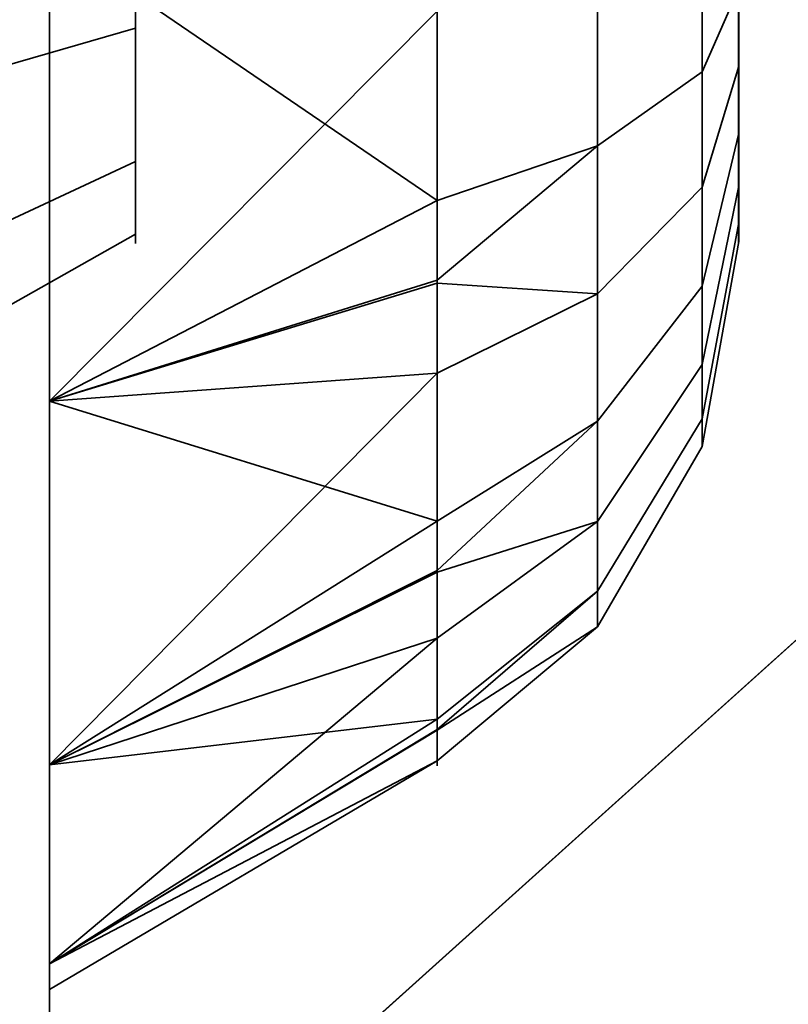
# Model space of a CAD drawing. Header units: millimetres. Extents: x -527 to 5177, y -116 to 161.
# Tile 1012 of 1056: x 4023.465 to 4024.358, y -12.983 to -11.84. Entities that reach past the tile are written whole.
import ezdxf

# ---------------------------------------------------------------- set-up
doc = ezdxf.new("R2010")
doc.units = ezdxf.units.MM
doc.layers.add('152', color=7, linetype='Continuous', true_color=0xffffff)

# ---------------------------------------------------------------- blocks, each defined once
blk = doc.blocks.new('UG_SURFACE_286')
at = {"layer": '152', "color": 252, "linetype": 'Continuous', "lineweight": 35}
for points in [[(4019.6557, -16.8, 1120), (4029.0999, -8.3, 1120), (4029.0999, -16.8, 1120)], [(4029.0999, -8.3, 1144.0001), (4019.6557, -16.8, 1144.0001), (4029.0999, -16.8, 1144.0001)], [(4019.6557, -16.8, 1144.0001), (4029.0999, -8.3, 1144.0001), (4029.0999, -8.3, 1120), (4019.6557, -16.8, 1120)], [(4029.0999, -18.8, 1036.9999), (4009.1, -18.8, 1036.9999), (4009.1, -11.3, 1036.9999), (4029.0999, -11.3, 1036.9999)], [(4029.0999, -11.3, 1067), (4009.1, -11.3, 1067), (4009.1, -18.8, 1067), (4029.0999, -18.8, 1067)]]:
    blk.add_3dface(points, dxfattribs=at)
blk = doc.blocks.new('UG_SURFACE_307')
at = {"layer": '152', "color": 252, "linetype": 'Continuous', "lineweight": 35}
for points in [[(4023.5, 51.71, 2021.75), (4023.5, -26.22, 2021.75), (4025.0001, -26.22, 2020.2501), (4025.0001, 51.71, 2020.2501)], [(4025.0001, 51.71, -7.75), (4025.0001, -26.22, -7.75), (4023.5, -26.22, -7.75), (4023.5, 51.71, -7.75)], [(4023.5, 51.71, 27.25), (4023.5, -26.22, 27.25), (4023.5, 26.8, 62.25), (4023.5, 28.8, 62.25)], [(4023.5, -26.22, 223.25), (4023.5, 51.71, 223.25), (4023.5, 28.8, 74.25), (4023.5, 26.8, 74.25)], [(4023.5, 51.71, 223.25), (4023.5, -26.22, 223.25), (4023.5, 26.8, 372.25), (4023.5, 28.8, 372.25)], [(4023.5, -26.22, 533.25), (4023.5, 51.71, 533.25), (4023.5, 28.8, 384.25), (4023.5, 26.8, 384.25)], [(4023.5, 51.71, 533.25), (4023.5, -26.22, 533.25), (4023.5, 26.8, 682.25), (4023.5, 28.8, 682.25)], [(4023.5, -26.22, 843.25), (4023.5, 51.71, 843.25), (4023.5, 28.8, 694.25), (4023.5, 26.8, 694.25)], [(4023.5, 51.71, 843.25), (4023.5, -26.22, 843.25), (4023.5, 26.8, 992.25), (4023.5, 28.8, 992.25)], [(4023.5, -26.22, 1153.25), (4023.5, 51.71, 1153.25), (4023.5, 28.8, 1004.25), (4023.5, 26.8, 1004.25)], [(4023.5, 51.71, 1153.25), (4023.5, -26.22, 1153.25), (4023.5, 26.8, 1302.25), (4023.5, 28.8, 1302.25)], [(4023.5, -26.22, 1463.25), (4023.5, 51.71, 1463.25), (4023.5, 28.8, 1314.25), (4023.5, 26.8, 1314.25)], [(4023.5, 51.71, 1463.25), (4023.5, -26.22, 1463.25), (4023.5, 26.8, 1612.25), (4023.5, 28.8, 1612.25)], [(4023.5, -26.22, 1773.25), (4023.5, 51.71, 1773.25), (4023.5, 28.8, 1624.2501), (4023.5, 26.8, 1624.2501)], [(4023.5, 51.71, 1773.25), (4023.5, -26.22, 1773.25), (4023.5, 26.8, 1922.25), (4023.5, 28.8, 1922.25)], [(4023.5, -26.22, 2021.75), (4023.5, 51.71, 2021.75), (4023.5, 28.8, 1934.25), (4023.5, 26.8, 1934.25)], [(4023.5, 51.71, 27.25), (4023.5, 51.71, -7.75), (4023.5, -26.22, -7.75), (4023.5, -26.22, 27.25)], [(4023.5, -26.22, 27.25), (4023.5, -26.22, 223.25), (4023.5, 26.8, 74.25), (4023.5, 26.8, 62.25)], [(4023.5, -26.22, 223.25), (4023.5, -26.22, 533.25), (4023.5, 26.8, 384.25), (4023.5, 26.8, 372.25)], [(4023.5, -26.22, 533.25), (4023.5, -26.22, 843.25), (4023.5, 26.8, 694.25), (4023.5, 26.8, 682.25)], [(4023.5, -26.22, 843.25), (4023.5, -26.22, 1153.25), (4023.5, 26.8, 1004.25), (4023.5, 26.8, 992.25)], [(4023.5, -26.22, 1153.25), (4023.5, -26.22, 1463.25), (4023.5, 26.8, 1314.25), (4023.5, 26.8, 1302.25)], [(4023.5, -26.22, 1463.25), (4023.5, -26.22, 1773.25), (4023.5, 26.8, 1624.2501), (4023.5, 26.8, 1612.25)], [(4023.5, -26.22, 1773.25), (4023.5, -26.22, 2021.75), (4023.5, 26.8, 1934.25), (4023.5, 26.8, 1922.25)]]:
    blk.add_3dface(points, dxfattribs=at)
blk = doc.blocks.new('UG_SURFACE_308')
at = {"layer": '152', "color": 252, "linetype": 'Continuous', "lineweight": 35}
for points in [[(4023.5, 51.71, 2021.75), (4023.5, -26.22, 2021.75), (4025.0001, -26.22, 2020.2501), (4025.0001, 51.71, 2020.2501)], [(4025.0001, 51.71, -7.75), (4025.0001, -26.22, -7.75), (4023.5, -26.22, -7.75), (4023.5, 51.71, -7.75)], [(4023.5, 51.71, 27.25), (4023.5, -26.22, 27.25), (4023.5, 26.8, 62.25), (4023.5, 28.8, 62.25)], [(4023.5, -26.22, 223.25), (4023.5, 51.71, 223.25), (4023.5, 28.8, 74.25), (4023.5, 26.8, 74.25)], [(4023.5, 51.71, 223.25), (4023.5, -26.22, 223.25), (4023.5, 26.8, 372.25), (4023.5, 28.8, 372.25)], [(4023.5, -26.22, 533.25), (4023.5, 51.71, 533.25), (4023.5, 28.8, 384.25), (4023.5, 26.8, 384.25)], [(4023.5, 51.71, 533.25), (4023.5, -26.22, 533.25), (4023.5, 26.8, 682.25), (4023.5, 28.8, 682.25)], [(4023.5, -26.22, 843.25), (4023.5, 51.71, 843.25), (4023.5, 28.8, 694.25), (4023.5, 26.8, 694.25)], [(4023.5, 51.71, 843.25), (4023.5, -26.22, 843.25), (4023.5, 26.8, 992.25), (4023.5, 28.8, 992.25)], [(4023.5, -26.22, 1153.25), (4023.5, 51.71, 1153.25), (4023.5, 28.8, 1004.25), (4023.5, 26.8, 1004.25)], [(4023.5, 51.71, 1153.25), (4023.5, -26.22, 1153.25), (4023.5, 26.8, 1302.25), (4023.5, 28.8, 1302.25)], [(4023.5, -26.22, 1463.25), (4023.5, 51.71, 1463.25), (4023.5, 28.8, 1314.25), (4023.5, 26.8, 1314.25)], [(4023.5, 51.71, 1463.25), (4023.5, -26.22, 1463.25), (4023.5, 26.8, 1612.25), (4023.5, 28.8, 1612.25)], [(4023.5, -26.22, 1773.25), (4023.5, 51.71, 1773.25), (4023.5, 28.8, 1624.2501), (4023.5, 26.8, 1624.2501)], [(4023.5, 51.71, 1773.25), (4023.5, -26.22, 1773.25), (4023.5, 26.8, 1922.25), (4023.5, 28.8, 1922.25)], [(4023.5, -26.22, 2021.75), (4023.5, 51.71, 2021.75), (4023.5, 28.8, 1934.25), (4023.5, 26.8, 1934.25)], [(4023.5, 51.71, 27.25), (4023.5, 51.71, -7.75), (4023.5, -26.22, -7.75), (4023.5, -26.22, 27.25)], [(4023.5, -26.22, 27.25), (4023.5, -26.22, 223.25), (4023.5, 26.8, 74.25), (4023.5, 26.8, 62.25)], [(4023.5, -26.22, 223.25), (4023.5, -26.22, 533.25), (4023.5, 26.8, 384.25), (4023.5, 26.8, 372.25)], [(4023.5, -26.22, 533.25), (4023.5, -26.22, 843.25), (4023.5, 26.8, 694.25), (4023.5, 26.8, 682.25)], [(4023.5, -26.22, 843.25), (4023.5, -26.22, 1153.25), (4023.5, 26.8, 1004.25), (4023.5, 26.8, 992.25)], [(4023.5, -26.22, 1153.25), (4023.5, -26.22, 1463.25), (4023.5, 26.8, 1314.25), (4023.5, 26.8, 1302.25)], [(4023.5, -26.22, 1463.25), (4023.5, -26.22, 1773.25), (4023.5, 26.8, 1624.2501), (4023.5, 26.8, 1612.25)], [(4023.5, -26.22, 1773.25), (4023.5, -26.22, 2021.75), (4023.5, 26.8, 1934.25), (4023.5, 26.8, 1922.25)]]:
    blk.add_3dface(points, dxfattribs=at)
blk = doc.blocks.new('UG_SURFACE_309')
at = {"layer": '152', "color": 252, "linetype": 'Continuous', "lineweight": 35}
for points in [[(4023.5, -26.22, 2021.75), (4023.5, 74.62, 2021.75), (4025.0001, 74.62, 2020.2501), (4025.0001, -26.22, 2020.2501)], [(4023.5, 74.62, 2021.75), (4023.5, -26.22, 2021.75), (4241.4999, 26.8, 2021.75), (4241.4999, 28.8, 2021.75)], [(4023.5, -26.22, 2021.75), (4976.5, -26.22, 2021.75), (4253.5, 26.8, 2021.75), (4241.4999, 26.8, 2021.75)], [(3970, -9.3, 2075.2499), (3970, -26.22, 2075.2499), (5030.0002, -26.22, 2075.2499), (5030.0002, -9.3, 2075.2499)], [(3971.4999, -9.3, 2073.75), (5028.5001, -9.3, 2073.75), (5028.5001, -26.22, 2073.75), (3971.4999, -26.22, 2073.75)]]:
    blk.add_3dface(points, dxfattribs=at)
blk = doc.blocks.new('UG_SURFACE_377')
at = {"layer": '152', "color": 252, "linetype": 'Continuous', "lineweight": 35}
for points in [[(4022.8, -22.0201, 980), (4022.8, -1.6, 980), (4023.5, -1.6, 980), (4023.5, -22.0201, 980)], [(4023.5, -11.1779, 983.7008), (4023.5, -11.7428, 983.6414), (4023.5, -22.0201, 980), (4023.5, -1.6, 980)], [(4023.3545, -2.3881, 1164.1217), (4023.5, -1.659, 1164.436), (4023.5, -22.0201, 1172.0912)], [(4023.5, -22.0201, 997.9088), (4023.5, -1.659, 1005.5641), (4023.3545, -2.3881, 1005.8782)], [(4023.5, -9.283, 994.683), (4023.5, -8.7428, 994.8586), (4023.5, -1.659, 1005.5641), (4023.5, -22.0201, 997.9088)], [(4023.5, -22.0201, 1172.0912), (4023.5, -1.659, 1164.436), (4023.5, -3, 1165)], [(4023.5, -22.0201, 1172.0912), (4023.3865, -22.2146, 1171.5738), (4023.3545, -2.3881, 1164.1217)], [(4023.3545, -2.3881, 1005.8782), (4023.3865, -22.2146, 998.4262), (4023.5, -22.0201, 997.9088)], [(4023.5, -22.0201, 1190.0001), (4023.5, -3, 1165), (4023.5, -9.7051, 1175.6971)], [(4023.5, -3, 1165), (4023.5, -22.0201, 1190.0001), (4023.5, -22.0201, 1172.0912)], [(4023.5, -22.0201, 1190.0001), (4023.5, -5, 1190.0001), (4022.8, -5, 1190.0001), (4022.8, -22.0201, 1190.0001)], [(4023.5, -5, 1190.0001), (4023.5, -22.0201, 1190.0001), (4023.5, -11.7428, 1186.3586), (4023.5, -11.1779, 1186.2992)], [(4023.5, -12.7051, 985.8029), (4023.5, -7.686, 992.4849), (4023.5, -8.1779, 992.2009)], [(4023.5, -7.686, 992.4849), (4023.5, -12.7051, 985.8029), (4023.5, -12.283, 986.183)], [(4023.5, -12.283, 986.183), (4023.5, -11.7428, 986.3585), (4023.5, -7.686, 992.4849)], [(4023.5, -8.1779, 992.2009), (4023.5, -8.7428, 992.1415), (4023.5, -12.7051, 985.8029)], [(4023.5, -12.7051, 985.8029), (4023.5, -8.7428, 992.1415), (4023.5, -9.283, 992.317)], [(4023.5, -11.7428, 1183.6414), (4023.5, -12.283, 1183.817), (4023.5, -9.283, 1177.683)], [(4023.5, -22.0201, 997.9088), (4023.5, -9.7051, 994.3029), (4023.5, -9.283, 994.683)], [(4023.5, -9.7051, 1177.303), (4023.5, -9.283, 1177.683), (4023.5, -12.283, 1183.817)], [(4023.5, -12.7051, 985.8029), (4023.5, -9.283, 992.317), (4023.5, -9.7051, 992.6971), (4023.5, -22.0201, 980)], [(4023.5, -22.0201, 1190.0001), (4023.5, -9.7051, 1175.6971), (4023.5, -9.9362, 1176.216)], [(4023.5, -9.9362, 1176.784), (4023.5, -9.7051, 1177.303), (4023.5, -12.283, 1183.817)], [(4023.5, -22.0201, 980), (4023.5, -9.7051, 992.6971), (4023.5, -9.9362, 993.216)], [(4023.5, -9.9362, 993.784), (4023.5, -9.7051, 994.3029), (4023.5, -22.0201, 997.9088)], [(4023.5, -12.283, 1183.817), (4023.5, -9.9362, 1176.216), (4023.5, -9.966, 1176.5)], [(4023.5, -9.9362, 1176.216), (4023.5, -12.283, 1183.817), (4023.5, -12.7051, 1184.1971), (4023.5, -22.0201, 1190.0001)], [(4023.5, -9.966, 1176.5), (4023.5, -9.9362, 1176.784), (4023.5, -12.283, 1183.817)], [(4023.5, -22.0201, 997.9088), (4023.5, -22.0201, 980), (4023.5, -9.9362, 993.216), (4023.5, -9.966, 993.5)], [(4023.5, -9.966, 993.5), (4023.5, -9.9362, 993.784), (4023.5, -22.0201, 997.9088)], [(4023.6001, -11.85, 985.433), (4023.6001, -11.6523, 985.4972), (4023.6001, -11.4455, 985.4755), (4023.6001, -11.6, 985)], [(4023.6001, -11.85, 1185.433), (4023.6001, -11.6523, 1185.4973), (4023.6001, -11.4455, 1185.4756), (4023.6001, -11.6, 1184.9999)], [(4023.6001, -11.6523, 984.5027), (4023.6001, -11.85, 984.567), (4023.6001, -12.0045, 984.7061), (4023.6001, -11.6, 985)], [(4023.6001, -12.0045, 984.7061), (4023.6001, -12.0891, 984.8961), (4023.6001, -12.0891, 985.104), (4023.6001, -11.6, 985)], [(4023.6001, -12.0891, 985.104), (4023.6001, -12.0045, 985.2939), (4023.6001, -11.85, 985.433), (4023.6001, -11.6, 985)], [(4023.6001, -11.6523, 1184.5027), (4023.6001, -11.85, 1184.567), (4023.6001, -12.0045, 1184.7061), (4023.6001, -11.6, 1184.9999)], [(4023.6001, -12.0045, 1184.7061), (4023.6001, -12.0891, 1184.896), (4023.6001, -12.0891, 1185.104), (4023.6001, -11.6, 1184.9999)], [(4023.6001, -12.0891, 1185.104), (4023.6001, -12.0045, 1185.2939), (4023.6001, -11.85, 1185.433), (4023.6001, -11.6, 1184.9999)], [(4024.1361, -11.6, 1184.0501), (4024.1361, -11.9864, 1184.1322), (4023.9501, -12.0499, 1183.9894), (4023.9501, -11.7119, 1183.9175)], [(4024.1361, -11.6, 984.05), (4024.1361, -11.9864, 984.1322), (4023.9501, -12.0499, 983.9894), (4023.9501, -11.7119, 983.9175)], [(4024.2577, -11.6, 1184.2606), (4024.2577, -11.9007, 1184.3245), (4024.1361, -11.9864, 1184.1322), (4024.1361, -11.6, 1184.0501)], [(4024.2577, -11.6, 984.2606), (4024.2577, -11.9007, 984.3245), (4024.1361, -11.9864, 984.1322), (4024.1361, -11.6, 984.05)], [(4024.3001, -11.6, 1184.5), (4024.3001, -11.8034, 1184.5433), (4024.2577, -11.9007, 1184.3245), (4024.2577, -11.6, 1184.2606)], [(4024.3001, -11.6, 984.5), (4024.3001, -11.8034, 984.5432), (4024.2577, -11.9007, 984.3245), (4024.2577, -11.6, 984.2606)], [(4024.3001, -11.704, 1185.4891), (4024.3001, -11.8939, 1185.4045), (4024.3001, -12.033, 1185.25), (4024.3001, -11.6, 1184.9999)], [(4024.3001, -12.033, 1185.25), (4024.3001, -12.0973, 1185.0523), (4024.3001, -12.0755, 1184.8454), (4024.3001, -11.6, 1184.9999)], [(4024.3001, -12.0755, 1184.8454), (4024.3001, -11.9716, 1184.6654), (4024.3001, -11.8034, 1184.5433), (4024.3001, -11.6, 1184.9999)], [(4024.3001, -11.704, 985.4891), (4024.3001, -11.8939, 985.4045), (4024.3001, -12.033, 985.25), (4024.3001, -11.6, 985)], [(4024.3001, -12.033, 985.25), (4024.3001, -12.0973, 985.0523), (4024.3001, -12.0755, 984.8455), (4024.3001, -11.6, 985)], [(4024.3001, -12.0755, 984.8455), (4024.3001, -11.9716, 984.6655), (4024.3001, -11.8034, 984.5432), (4024.3001, -11.6, 985)], [(4023.6001, -11.6523, 985.4972), (4023.6001, -11.85, 985.433), (4022.8, -12.0809, 985.833), (4022.8, -11.7005, 985.9566)], [(4023.6001, -11.85, 984.567), (4023.6001, -11.6523, 984.5027), (4022.8, -11.7005, 984.0434), (4022.8, -12.0809, 984.167)], [(4023.6001, -11.6523, 1185.4973), (4023.6001, -11.85, 1185.433), (4022.8, -12.0809, 1185.833), (4022.8, -11.7005, 1185.9566)], [(4023.6001, -11.85, 1184.567), (4023.6001, -11.6523, 1184.5027), (4022.8, -11.7005, 1184.0434), (4022.8, -12.0809, 1184.167)], [(4024.3001, -11.8939, 1185.4045), (4024.3001, -11.704, 1185.4891), (4024.2577, -11.7537, 1185.7233), (4024.2577, -12.0346, 1185.5983)], [(4024.3001, -11.8939, 985.4045), (4024.3001, -11.704, 985.4891), (4024.2577, -11.7537, 985.7233), (4024.2577, -12.0346, 985.5982)], [(4023.5, -11.7428, 1183.6414), (4023.9501, -11.7119, 1183.9175), (4023.9501, -12.0499, 1183.9894)], [(4023.5, -11.7428, 983.6414), (4023.9501, -11.7119, 983.9175), (4023.9501, -12.0499, 983.9894)], [(4023.5, -22.0201, 1190.0001), (4023.5, -12.283, 1186.183), (4023.5, -11.7428, 1186.3586)], [(4023.5, -22.0201, 980), (4023.5, -11.7428, 983.6414), (4023.5, -12.283, 983.817)], [(4023.9501, -12.0499, 1183.9894), (4023.5, -12.283, 1183.817), (4023.5, -11.7428, 1183.6414)], [(4023.9501, -11.83, 1186.082), (4023.5, -11.7428, 1186.3586), (4023.5, -12.283, 1186.183)], [(4023.9501, -12.0499, 983.9894), (4023.5, -12.283, 983.817), (4023.5, -11.7428, 983.6414)], [(4023.9501, -11.83, 986.082), (4023.5, -11.7428, 986.3585), (4023.5, -12.283, 986.183)], [(4024.2577, -12.0346, 1185.5983), (4024.2577, -11.7537, 1185.7233), (4024.1361, -11.7975, 1185.9292), (4024.1361, -12.1584, 1185.7685)], [(4024.2577, -12.0346, 985.5982), (4024.2577, -11.7537, 985.7233), (4024.1361, -11.7975, 985.9292), (4024.1361, -12.1584, 985.7685)], [(4024.1361, -12.1584, 1185.7685), (4024.1361, -11.7975, 1185.9292), (4023.9501, -11.83, 1186.082), (4023.9501, -12.1457, 1185.9415)], [(4024.1361, -12.1584, 985.7685), (4024.1361, -11.7975, 985.9292), (4023.9501, -11.83, 986.082), (4023.9501, -12.1457, 985.9415)], [(4024.3001, -11.8034, 1184.5433), (4024.3001, -11.9716, 1184.6654), (4024.2577, -12.1495, 1184.5052), (4024.2577, -11.9007, 1184.3245)], [(4024.3001, -11.8034, 984.5432), (4024.3001, -11.9716, 984.6655), (4024.2577, -12.1495, 984.5052), (4024.2577, -11.9007, 984.3245)], [(4023.5, -12.283, 1186.183), (4023.9501, -12.1457, 1185.9415), (4023.9501, -11.83, 1186.082)], [(4023.5, -12.283, 986.183), (4023.9501, -12.1457, 985.9415), (4023.9501, -11.83, 986.082)], [(4023.6001, -11.85, 985.433), (4023.6001, -12.0045, 985.2939), (4022.8, -12.3782, 985.5654), (4022.8, -12.0809, 985.833)], [(4023.6001, -12.0045, 984.7061), (4023.6001, -11.85, 984.567), (4022.8, -12.0809, 984.167), (4022.8, -12.3782, 984.4346)], [(4023.6001, -11.85, 1185.433), (4023.6001, -12.0045, 1185.2939), (4022.8, -12.3782, 1185.5654), (4022.8, -12.0809, 1185.833)], [(4023.6001, -12.0045, 1184.7061), (4023.6001, -11.85, 1184.567), (4022.8, -12.0809, 1184.167), (4022.8, -12.3782, 1184.4347)], [(4024.3001, -12.033, 1185.25), (4024.3001, -11.8939, 1185.4045), (4024.2577, -12.0346, 1185.5983), (4024.2577, -12.2404, 1185.3697)], [(4024.3001, -12.033, 985.25), (4024.3001, -11.8939, 985.4045), (4024.2577, -12.0346, 985.5982), (4024.2577, -12.2404, 985.3697)], [(4024.2577, -11.9007, 1184.3245), (4024.2577, -12.1495, 1184.5052), (4024.1361, -12.306, 1184.3643), (4024.1361, -11.9864, 1184.1322)], [(4024.2577, -11.9007, 984.3245), (4024.2577, -12.1495, 984.5052), (4024.1361, -12.306, 984.3643), (4024.1361, -11.9864, 984.1322)], [(4024.3001, -11.9716, 1184.6654), (4024.3001, -12.0755, 1184.8454), (4024.2577, -12.3032, 1184.7715), (4024.2577, -12.1495, 1184.5052)], [(4024.3001, -11.9716, 984.6655), (4024.3001, -12.0755, 984.8455), (4024.2577, -12.3032, 984.7715), (4024.2577, -12.1495, 984.5052)], [(4024.1361, -11.9864, 1184.1322), (4024.1361, -12.306, 1184.3643), (4023.9501, -12.4221, 1184.2598), (4023.9501, -12.1425, 1184.0566)], [(4023.9501, -12.1425, 1184.0566), (4023.9501, -12.0499, 1183.9894), (4024.1361, -11.9864, 1184.1322)], [(4024.1361, -11.9864, 984.1322), (4024.1361, -12.306, 984.3643), (4023.9501, -12.4221, 984.2598), (4023.9501, -12.1425, 984.0567)], [(4023.9501, -12.1425, 984.0567), (4023.9501, -12.0499, 983.9894), (4024.1361, -11.9864, 984.1322)], [(4023.6001, -12.0045, 985.2939), (4023.6001, -12.0891, 985.104), (4022.8, -12.5409, 985.2), (4022.8, -12.3782, 985.5654)], [(4023.6001, -12.0891, 984.8961), (4023.6001, -12.0045, 984.7061), (4022.8, -12.3782, 984.4346), (4022.8, -12.5409, 984.8)], [(4023.6001, -12.0045, 1185.2939), (4023.6001, -12.0891, 1185.104), (4022.8, -12.5409, 1185.2), (4022.8, -12.3782, 1185.5654)], [(4023.6001, -12.0891, 1184.896), (4023.6001, -12.0045, 1184.7061), (4022.8, -12.3782, 1184.4347), (4022.8, -12.5409, 1184.8)], [(4024.2577, -12.2404, 1185.3697), (4024.2577, -12.0346, 1185.5983), (4024.1361, -12.1584, 1185.7685), (4024.1361, -12.4227, 1185.475)], [(4024.2577, -12.2404, 985.3697), (4024.2577, -12.0346, 985.5982), (4024.1361, -12.1584, 985.7685), (4024.1361, -12.4227, 985.475)], [(4024.3001, -12.0973, 1185.0523), (4024.3001, -12.033, 1185.25), (4024.2577, -12.2404, 1185.3697), (4024.2577, -12.3354, 1185.0773)], [(4024.3001, -12.0973, 985.0523), (4024.3001, -12.033, 985.25), (4024.2577, -12.2404, 985.3697), (4024.2577, -12.3354, 985.0773)], [(4023.9501, -12.0499, 1183.9894), (4023.9501, -12.1425, 1184.0566), (4023.5, -12.283, 1183.817)], [(4023.9501, -12.0499, 983.9894), (4023.9501, -12.1425, 984.0567), (4023.5, -12.283, 983.817)], [(4024.3001, -12.0755, 1184.8454), (4024.3001, -12.0973, 1185.0523), (4024.2577, -12.3354, 1185.0773), (4024.2577, -12.3032, 1184.7715)], [(4024.3001, -12.0755, 984.8455), (4024.3001, -12.0973, 985.0523), (4024.2577, -12.3354, 985.0773), (4024.2577, -12.3032, 984.7715)], [(4023.6001, -12.0891, 985.104), (4023.6001, -12.0891, 984.8961), (4022.8, -12.5409, 984.8), (4022.8, -12.5409, 985.2)], [(4023.6001, -12.0891, 1185.104), (4023.6001, -12.0891, 1184.896), (4022.8, -12.5409, 1184.8), (4022.8, -12.5409, 1185.2)], [(4023.5, -12.283, 1183.817), (4023.9501, -12.1425, 1184.0566), (4023.9501, -12.4221, 1184.2598)], [(4023.5, -12.283, 983.817), (4023.9501, -12.1425, 984.0567), (4023.9501, -12.4221, 984.2598)], [(4023.9501, -12.2502, 1185.895), (4023.9501, -12.1457, 1185.9415), (4023.5, -12.283, 1186.183)], [(4023.9501, -12.2502, 985.895), (4023.9501, -12.1457, 985.9415), (4023.5, -12.283, 986.183)], [(4023.9501, -12.1457, 1185.9415), (4023.9501, -12.2502, 1185.895), (4024.1361, -12.1584, 1185.7685)], [(4023.9501, -12.1457, 985.9415), (4023.9501, -12.2502, 985.895), (4024.1361, -12.1584, 985.7685)], [(4024.2577, -12.1495, 1184.5052), (4024.2577, -12.3032, 1184.7715), (4024.1361, -12.5035, 1184.7064), (4024.1361, -12.306, 1184.3643)], [(4024.2577, -12.1495, 984.5052), (4024.2577, -12.3032, 984.7715), (4024.1361, -12.5035, 984.7065), (4024.1361, -12.306, 984.3643)], [(4024.1361, -12.4227, 1185.475), (4024.1361, -12.1584, 1185.7685), (4023.9501, -12.2502, 1185.895), (4023.9501, -12.4815, 1185.6381)], [(4024.1361, -12.4227, 985.475), (4024.1361, -12.1584, 985.7685), (4023.9501, -12.2502, 985.895), (4023.9501, -12.4815, 985.6381)], [(4024.2577, -12.3354, 1185.0773), (4024.2577, -12.2404, 1185.3697), (4024.1361, -12.4227, 1185.475), (4024.1361, -12.5447, 1185.0992)], [(4024.2577, -12.3354, 985.0773), (4024.2577, -12.2404, 985.3697), (4024.1361, -12.4227, 985.475), (4024.1361, -12.5447, 985.0993)], [(4023.5, -12.7051, 1185.8029), (4023.9501, -12.4815, 1185.6381), (4023.9501, -12.2502, 1185.895)], [(4023.9501, -12.2502, 1185.895), (4023.5, -12.283, 1186.183), (4023.5, -12.7051, 1185.8029)], [(4023.5, -12.7051, 985.8029), (4023.9501, -12.4815, 985.6381), (4023.9501, -12.2502, 985.895)], [(4023.9501, -12.2502, 985.895), (4023.5, -12.283, 986.183), (4023.5, -12.7051, 985.8029)], [(4023.5, -12.7051, 1185.8029), (4023.5, -12.283, 1186.183), (4023.5, -22.0201, 1190.0001)], [(4023.5, -12.283, 983.817), (4023.5, -12.7051, 984.1971), (4023.5, -22.0201, 980)], [(4023.9501, -12.4221, 1184.2598), (4023.5, -12.7051, 1184.1971), (4023.5, -12.283, 1183.817)], [(4023.9501, -12.4221, 984.2598), (4023.5, -12.7051, 984.1971), (4023.5, -12.283, 983.817)], [(4024.1361, -12.306, 1184.3643), (4024.1361, -12.5035, 1184.7064), (4023.9501, -12.6521, 1184.6582), (4023.9501, -12.4793, 1184.3588)], [(4023.9501, -12.4793, 1184.3588), (4023.9501, -12.4221, 1184.2598), (4024.1361, -12.306, 1184.3643)], [(4024.1361, -12.306, 984.3643), (4024.1361, -12.5035, 984.7065), (4023.9501, -12.6521, 984.6582), (4023.9501, -12.4793, 984.3588)], [(4023.9501, -12.4793, 984.3588), (4023.9501, -12.4221, 984.2598), (4024.1361, -12.306, 984.3643)], [(4024.2577, -12.3032, 1184.7715), (4024.2577, -12.3354, 1185.0773), (4024.1361, -12.5447, 1185.0992), (4024.1361, -12.5035, 1184.7064)], [(4024.2577, -12.3032, 984.7715), (4024.2577, -12.3354, 985.0773), (4024.1361, -12.5447, 985.0993), (4024.1361, -12.5035, 984.7065)], [(4023.9501, -12.4221, 1184.2598), (4023.9501, -12.4793, 1184.3588), (4023.5, -12.7051, 1184.1971)], [(4023.9501, -12.4221, 984.2598), (4023.9501, -12.4793, 984.3588), (4023.5, -12.7051, 984.1971)], [(4024.1361, -12.5447, 1185.0992), (4024.1361, -12.4227, 1185.475), (4023.9501, -12.558, 1185.5531), (4023.9501, -12.6648, 1185.2244)], [(4023.9501, -12.4815, 1185.6381), (4023.9501, -12.558, 1185.5531), (4024.1361, -12.4227, 1185.475)], [(4024.1361, -12.5447, 985.0993), (4024.1361, -12.4227, 985.475), (4023.9501, -12.558, 985.5531), (4023.9501, -12.6648, 985.2244)], [(4023.9501, -12.4815, 985.6381), (4023.9501, -12.558, 985.5531), (4024.1361, -12.4227, 985.475)], [(4023.5, -12.7051, 1184.1971), (4023.9501, -12.4793, 1184.3588), (4023.9501, -12.6521, 1184.6582)], [(4023.5, -12.7051, 984.1971), (4023.9501, -12.4793, 984.3588), (4023.9501, -12.6521, 984.6582)], [(4023.9501, -12.558, 1185.5531), (4023.9501, -12.4815, 1185.6381), (4023.5, -12.7051, 1185.8029)], [(4023.9501, -12.558, 985.5531), (4023.9501, -12.4815, 985.6381), (4023.5, -12.7051, 985.8029)], [(4024.1361, -12.5035, 1184.7064), (4024.1361, -12.5447, 1185.0992), (4023.9501, -12.7002, 1185.1156), (4023.9501, -12.664, 1184.7719)], [(4023.9501, -12.664, 1184.7719), (4023.9501, -12.6521, 1184.6582), (4024.1361, -12.5035, 1184.7064)], [(4024.1361, -12.5035, 984.7065), (4024.1361, -12.5447, 985.0993), (4023.9501, -12.7002, 985.1156), (4023.9501, -12.664, 984.7719)], [(4023.9501, -12.664, 984.7719), (4023.9501, -12.6521, 984.6582), (4024.1361, -12.5035, 984.7065)], [(4023.9501, -12.6648, 1185.2244), (4023.9501, -12.7002, 1185.1156), (4024.1361, -12.5447, 1185.0992)], [(4023.9501, -12.6648, 985.2244), (4023.9501, -12.7002, 985.1156), (4024.1361, -12.5447, 985.0993)], [(4023.5, -12.9362, 1185.284), (4023.9501, -12.6648, 1185.2244), (4023.9501, -12.558, 1185.5531)], [(4023.9501, -12.558, 1185.5531), (4023.5, -12.7051, 1185.8029), (4023.5, -12.9362, 1185.284)], [(4023.5, -12.9362, 985.284), (4023.9501, -12.6648, 985.2244), (4023.9501, -12.558, 985.5531)], [(4023.9501, -12.558, 985.5531), (4023.5, -12.7051, 985.8029), (4023.5, -12.9362, 985.284)], [(4023.9501, -12.6521, 1184.6582), (4023.5, -12.9362, 1184.716), (4023.5, -12.7051, 1184.1971)], [(4023.9501, -12.6521, 1184.6582), (4023.9501, -12.664, 1184.7719), (4023.5, -12.9362, 1184.716)], [(4023.9501, -12.6521, 984.6582), (4023.5, -12.9362, 984.716), (4023.5, -12.7051, 984.1971)], [(4023.9501, -12.6521, 984.6582), (4023.9501, -12.664, 984.7719), (4023.5, -12.9362, 984.716)], [(4023.5, -12.966, 1184.9999), (4023.5, -12.9362, 1184.716), (4023.9501, -12.664, 1184.7719), (4023.9501, -12.7002, 1185.1156)], [(4023.5, -12.966, 985), (4023.5, -12.9362, 984.716), (4023.9501, -12.664, 984.7719), (4023.9501, -12.7002, 985.1156)], [(4023.9501, -12.7002, 1185.1156), (4023.9501, -12.6648, 1185.2244), (4023.5, -12.9362, 1185.284)], [(4023.9501, -12.7002, 985.1156), (4023.9501, -12.6648, 985.2244), (4023.5, -12.9362, 985.284)], [(4023.9501, -12.7002, 1185.1156), (4023.5, -12.9362, 1185.284), (4023.5, -12.966, 1184.9999)], [(4023.9501, -12.7002, 985.1156), (4023.5, -12.9362, 985.284), (4023.5, -12.966, 985)], [(4023.5, -22.0201, 980), (4023.5, -12.9362, 985.284), (4023.5, -12.7051, 985.8029)], [(4023.5, -22.0201, 1190.0001), (4023.5, -12.7051, 1184.1971), (4023.5, -12.9362, 1184.716)], [(4023.5, -22.0201, 980), (4023.5, -12.7051, 984.1971), (4023.5, -12.9362, 984.716)], [(4023.5, -12.9362, 1185.284), (4023.5, -12.7051, 1185.8029), (4023.5, -22.0201, 1190.0001)], [(4023.5, -22.0201, 1190.0001), (4023.5, -12.9362, 1184.716), (4023.5, -12.966, 1184.9999)], [(4023.5, -12.966, 1184.9999), (4023.5, -12.9362, 1185.284), (4023.5, -22.0201, 1190.0001)], [(4023.5, -22.0201, 980), (4023.5, -12.9362, 984.716), (4023.5, -12.966, 985)], [(4023.5, -12.966, 985), (4023.5, -12.9362, 985.284), (4023.5, -22.0201, 980)]]:
    blk.add_3dface(points, dxfattribs=at)
blk = doc.blocks.new('UG_SURFACE_380')
at = {"layer": '152', "color": 252, "linetype": 'Continuous', "lineweight": 35}
for points in [[(4022.8, -22.0201, 980), (4022.8, -1.6, 980), (4023.5, -1.6, 980), (4023.5, -22.0201, 980)], [(4023.5, -11.1779, 983.7008), (4023.5, -11.7428, 983.6414), (4023.5, -22.0201, 980), (4023.5, -1.6, 980)], [(4023.3545, -2.3881, 1164.1217), (4023.5, -1.659, 1164.436), (4023.5, -22.0201, 1172.0912)], [(4023.5, -22.0201, 997.9088), (4023.5, -1.659, 1005.5641), (4023.3545, -2.3881, 1005.8782)], [(4023.5, -9.283, 994.683), (4023.5, -8.7428, 994.8586), (4023.5, -1.659, 1005.5641), (4023.5, -22.0201, 997.9088)], [(4023.5, -22.0201, 1172.0912), (4023.5, -1.659, 1164.436), (4023.5, -3, 1165)], [(4023.5, -22.0201, 1172.0912), (4023.3865, -22.2146, 1171.5738), (4023.3545, -2.3881, 1164.1217)], [(4023.3545, -2.3881, 1005.8782), (4023.3865, -22.2146, 998.4262), (4023.5, -22.0201, 997.9088)], [(4023.5, -22.0201, 1190.0001), (4023.5, -3, 1165), (4023.5, -9.7051, 1175.6971)], [(4023.5, -3, 1165), (4023.5, -22.0201, 1190.0001), (4023.5, -22.0201, 1172.0912)], [(4023.5, -22.0201, 1190.0001), (4023.5, -5, 1190.0001), (4022.8, -5, 1190.0001), (4022.8, -22.0201, 1190.0001)], [(4023.5, -5, 1190.0001), (4023.5, -22.0201, 1190.0001), (4023.5, -11.7428, 1186.3586), (4023.5, -11.1779, 1186.2992)], [(4023.5, -12.7051, 985.8029), (4023.5, -7.686, 992.4849), (4023.5, -8.1779, 992.2009)], [(4023.5, -7.686, 992.4849), (4023.5, -12.7051, 985.8029), (4023.5, -12.283, 986.183)], [(4023.5, -12.283, 986.183), (4023.5, -11.7428, 986.3585), (4023.5, -7.686, 992.4849)], [(4023.5, -8.1779, 992.2009), (4023.5, -8.7428, 992.1415), (4023.5, -12.7051, 985.8029)], [(4023.5, -12.7051, 985.8029), (4023.5, -8.7428, 992.1415), (4023.5, -9.283, 992.317)], [(4023.5, -11.7428, 1183.6414), (4023.5, -12.283, 1183.817), (4023.5, -9.283, 1177.683)], [(4023.5, -22.0201, 997.9088), (4023.5, -9.7051, 994.3029), (4023.5, -9.283, 994.683)], [(4023.5, -9.7051, 1177.303), (4023.5, -9.283, 1177.683), (4023.5, -12.283, 1183.817)], [(4023.5, -12.7051, 985.8029), (4023.5, -9.283, 992.317), (4023.5, -9.7051, 992.6971), (4023.5, -22.0201, 980)], [(4023.5, -22.0201, 1190.0001), (4023.5, -9.7051, 1175.6971), (4023.5, -9.9362, 1176.216)], [(4023.5, -9.9362, 1176.784), (4023.5, -9.7051, 1177.303), (4023.5, -12.283, 1183.817)], [(4023.5, -22.0201, 980), (4023.5, -9.7051, 992.6971), (4023.5, -9.9362, 993.216)], [(4023.5, -9.9362, 993.784), (4023.5, -9.7051, 994.3029), (4023.5, -22.0201, 997.9088)], [(4023.5, -12.283, 1183.817), (4023.5, -9.9362, 1176.216), (4023.5, -9.966, 1176.5)], [(4023.5, -9.9362, 1176.216), (4023.5, -12.283, 1183.817), (4023.5, -12.7051, 1184.1971), (4023.5, -22.0201, 1190.0001)], [(4023.5, -9.966, 1176.5), (4023.5, -9.9362, 1176.784), (4023.5, -12.283, 1183.817)], [(4023.5, -22.0201, 997.9088), (4023.5, -22.0201, 980), (4023.5, -9.9362, 993.216), (4023.5, -9.966, 993.5)], [(4023.5, -9.966, 993.5), (4023.5, -9.9362, 993.784), (4023.5, -22.0201, 997.9088)], [(4023.6001, -11.85, 985.433), (4023.6001, -11.6523, 985.4972), (4023.6001, -11.4455, 985.4755), (4023.6001, -11.6, 985)], [(4023.6001, -11.85, 1185.433), (4023.6001, -11.6523, 1185.4973), (4023.6001, -11.4455, 1185.4756), (4023.6001, -11.6, 1184.9999)], [(4023.6001, -11.6523, 984.5027), (4023.6001, -11.85, 984.567), (4023.6001, -12.0045, 984.7061), (4023.6001, -11.6, 985)], [(4023.6001, -12.0045, 984.7061), (4023.6001, -12.0891, 984.8961), (4023.6001, -12.0891, 985.104), (4023.6001, -11.6, 985)], [(4023.6001, -12.0891, 985.104), (4023.6001, -12.0045, 985.2939), (4023.6001, -11.85, 985.433), (4023.6001, -11.6, 985)], [(4023.6001, -11.6523, 1184.5027), (4023.6001, -11.85, 1184.567), (4023.6001, -12.0045, 1184.7061), (4023.6001, -11.6, 1184.9999)], [(4023.6001, -12.0045, 1184.7061), (4023.6001, -12.0891, 1184.896), (4023.6001, -12.0891, 1185.104), (4023.6001, -11.6, 1184.9999)], [(4023.6001, -12.0891, 1185.104), (4023.6001, -12.0045, 1185.2939), (4023.6001, -11.85, 1185.433), (4023.6001, -11.6, 1184.9999)], [(4024.1361, -11.6, 1184.0501), (4024.1361, -11.9864, 1184.1322), (4023.9501, -12.0499, 1183.9894), (4023.9501, -11.7119, 1183.9175)], [(4024.1361, -11.6, 984.05), (4024.1361, -11.9864, 984.1322), (4023.9501, -12.0499, 983.9894), (4023.9501, -11.7119, 983.9175)], [(4024.2577, -11.6, 1184.2606), (4024.2577, -11.9007, 1184.3245), (4024.1361, -11.9864, 1184.1322), (4024.1361, -11.6, 1184.0501)], [(4024.2577, -11.6, 984.2606), (4024.2577, -11.9007, 984.3245), (4024.1361, -11.9864, 984.1322), (4024.1361, -11.6, 984.05)], [(4024.3001, -11.6, 1184.5), (4024.3001, -11.8034, 1184.5433), (4024.2577, -11.9007, 1184.3245), (4024.2577, -11.6, 1184.2606)], [(4024.3001, -11.6, 984.5), (4024.3001, -11.8034, 984.5432), (4024.2577, -11.9007, 984.3245), (4024.2577, -11.6, 984.2606)], [(4024.3001, -11.704, 1185.4891), (4024.3001, -11.8939, 1185.4045), (4024.3001, -12.033, 1185.25), (4024.3001, -11.6, 1184.9999)], [(4024.3001, -12.033, 1185.25), (4024.3001, -12.0973, 1185.0523), (4024.3001, -12.0755, 1184.8454), (4024.3001, -11.6, 1184.9999)], [(4024.3001, -12.0755, 1184.8454), (4024.3001, -11.9716, 1184.6654), (4024.3001, -11.8034, 1184.5433), (4024.3001, -11.6, 1184.9999)], [(4024.3001, -11.704, 985.4891), (4024.3001, -11.8939, 985.4045), (4024.3001, -12.033, 985.25), (4024.3001, -11.6, 985)], [(4024.3001, -12.033, 985.25), (4024.3001, -12.0973, 985.0523), (4024.3001, -12.0755, 984.8455), (4024.3001, -11.6, 985)], [(4024.3001, -12.0755, 984.8455), (4024.3001, -11.9716, 984.6655), (4024.3001, -11.8034, 984.5432), (4024.3001, -11.6, 985)], [(4023.6001, -11.6523, 985.4972), (4023.6001, -11.85, 985.433), (4022.8, -12.0809, 985.833), (4022.8, -11.7005, 985.9566)], [(4023.6001, -11.85, 984.567), (4023.6001, -11.6523, 984.5027), (4022.8, -11.7005, 984.0434), (4022.8, -12.0809, 984.167)], [(4023.6001, -11.6523, 1185.4973), (4023.6001, -11.85, 1185.433), (4022.8, -12.0809, 1185.833), (4022.8, -11.7005, 1185.9566)], [(4023.6001, -11.85, 1184.567), (4023.6001, -11.6523, 1184.5027), (4022.8, -11.7005, 1184.0434), (4022.8, -12.0809, 1184.167)], [(4024.3001, -11.8939, 1185.4045), (4024.3001, -11.704, 1185.4891), (4024.2577, -11.7537, 1185.7233), (4024.2577, -12.0346, 1185.5983)], [(4024.3001, -11.8939, 985.4045), (4024.3001, -11.704, 985.4891), (4024.2577, -11.7537, 985.7233), (4024.2577, -12.0346, 985.5982)], [(4023.5, -11.7428, 1183.6414), (4023.9501, -11.7119, 1183.9175), (4023.9501, -12.0499, 1183.9894)], [(4023.5, -11.7428, 983.6414), (4023.9501, -11.7119, 983.9175), (4023.9501, -12.0499, 983.9894)], [(4023.5, -22.0201, 1190.0001), (4023.5, -12.283, 1186.183), (4023.5, -11.7428, 1186.3586)], [(4023.5, -22.0201, 980), (4023.5, -11.7428, 983.6414), (4023.5, -12.283, 983.817)], [(4023.9501, -12.0499, 1183.9894), (4023.5, -12.283, 1183.817), (4023.5, -11.7428, 1183.6414)], [(4023.9501, -11.83, 1186.082), (4023.5, -11.7428, 1186.3586), (4023.5, -12.283, 1186.183)], [(4023.9501, -12.0499, 983.9894), (4023.5, -12.283, 983.817), (4023.5, -11.7428, 983.6414)], [(4023.9501, -11.83, 986.082), (4023.5, -11.7428, 986.3585), (4023.5, -12.283, 986.183)], [(4024.2577, -12.0346, 1185.5983), (4024.2577, -11.7537, 1185.7233), (4024.1361, -11.7975, 1185.9292), (4024.1361, -12.1584, 1185.7685)], [(4024.2577, -12.0346, 985.5982), (4024.2577, -11.7537, 985.7233), (4024.1361, -11.7975, 985.9292), (4024.1361, -12.1584, 985.7685)], [(4024.1361, -12.1584, 1185.7685), (4024.1361, -11.7975, 1185.9292), (4023.9501, -11.83, 1186.082), (4023.9501, -12.1457, 1185.9415)], [(4024.1361, -12.1584, 985.7685), (4024.1361, -11.7975, 985.9292), (4023.9501, -11.83, 986.082), (4023.9501, -12.1457, 985.9415)], [(4024.3001, -11.8034, 1184.5433), (4024.3001, -11.9716, 1184.6654), (4024.2577, -12.1495, 1184.5052), (4024.2577, -11.9007, 1184.3245)], [(4024.3001, -11.8034, 984.5432), (4024.3001, -11.9716, 984.6655), (4024.2577, -12.1495, 984.5052), (4024.2577, -11.9007, 984.3245)], [(4023.5, -12.283, 1186.183), (4023.9501, -12.1457, 1185.9415), (4023.9501, -11.83, 1186.082)], [(4023.5, -12.283, 986.183), (4023.9501, -12.1457, 985.9415), (4023.9501, -11.83, 986.082)], [(4023.6001, -11.85, 985.433), (4023.6001, -12.0045, 985.2939), (4022.8, -12.3782, 985.5654), (4022.8, -12.0809, 985.833)], [(4023.6001, -12.0045, 984.7061), (4023.6001, -11.85, 984.567), (4022.8, -12.0809, 984.167), (4022.8, -12.3782, 984.4346)], [(4023.6001, -11.85, 1185.433), (4023.6001, -12.0045, 1185.2939), (4022.8, -12.3782, 1185.5654), (4022.8, -12.0809, 1185.833)], [(4023.6001, -12.0045, 1184.7061), (4023.6001, -11.85, 1184.567), (4022.8, -12.0809, 1184.167), (4022.8, -12.3782, 1184.4347)], [(4024.3001, -12.033, 1185.25), (4024.3001, -11.8939, 1185.4045), (4024.2577, -12.0346, 1185.5983), (4024.2577, -12.2404, 1185.3697)], [(4024.3001, -12.033, 985.25), (4024.3001, -11.8939, 985.4045), (4024.2577, -12.0346, 985.5982), (4024.2577, -12.2404, 985.3697)], [(4024.2577, -11.9007, 1184.3245), (4024.2577, -12.1495, 1184.5052), (4024.1361, -12.306, 1184.3643), (4024.1361, -11.9864, 1184.1322)], [(4024.2577, -11.9007, 984.3245), (4024.2577, -12.1495, 984.5052), (4024.1361, -12.306, 984.3643), (4024.1361, -11.9864, 984.1322)], [(4024.3001, -11.9716, 1184.6654), (4024.3001, -12.0755, 1184.8454), (4024.2577, -12.3032, 1184.7715), (4024.2577, -12.1495, 1184.5052)], [(4024.3001, -11.9716, 984.6655), (4024.3001, -12.0755, 984.8455), (4024.2577, -12.3032, 984.7715), (4024.2577, -12.1495, 984.5052)], [(4024.1361, -11.9864, 1184.1322), (4024.1361, -12.306, 1184.3643), (4023.9501, -12.4221, 1184.2598), (4023.9501, -12.1425, 1184.0566)], [(4023.9501, -12.1425, 1184.0566), (4023.9501, -12.0499, 1183.9894), (4024.1361, -11.9864, 1184.1322)], [(4024.1361, -11.9864, 984.1322), (4024.1361, -12.306, 984.3643), (4023.9501, -12.4221, 984.2598), (4023.9501, -12.1425, 984.0567)], [(4023.9501, -12.1425, 984.0567), (4023.9501, -12.0499, 983.9894), (4024.1361, -11.9864, 984.1322)], [(4023.6001, -12.0045, 985.2939), (4023.6001, -12.0891, 985.104), (4022.8, -12.5409, 985.2), (4022.8, -12.3782, 985.5654)], [(4023.6001, -12.0891, 984.8961), (4023.6001, -12.0045, 984.7061), (4022.8, -12.3782, 984.4346), (4022.8, -12.5409, 984.8)], [(4023.6001, -12.0045, 1185.2939), (4023.6001, -12.0891, 1185.104), (4022.8, -12.5409, 1185.2), (4022.8, -12.3782, 1185.5654)], [(4023.6001, -12.0891, 1184.896), (4023.6001, -12.0045, 1184.7061), (4022.8, -12.3782, 1184.4347), (4022.8, -12.5409, 1184.8)], [(4024.2577, -12.2404, 1185.3697), (4024.2577, -12.0346, 1185.5983), (4024.1361, -12.1584, 1185.7685), (4024.1361, -12.4227, 1185.475)], [(4024.2577, -12.2404, 985.3697), (4024.2577, -12.0346, 985.5982), (4024.1361, -12.1584, 985.7685), (4024.1361, -12.4227, 985.475)], [(4024.3001, -12.0973, 1185.0523), (4024.3001, -12.033, 1185.25), (4024.2577, -12.2404, 1185.3697), (4024.2577, -12.3354, 1185.0773)], [(4024.3001, -12.0973, 985.0523), (4024.3001, -12.033, 985.25), (4024.2577, -12.2404, 985.3697), (4024.2577, -12.3354, 985.0773)], [(4023.9501, -12.0499, 1183.9894), (4023.9501, -12.1425, 1184.0566), (4023.5, -12.283, 1183.817)], [(4023.9501, -12.0499, 983.9894), (4023.9501, -12.1425, 984.0567), (4023.5, -12.283, 983.817)], [(4024.3001, -12.0755, 1184.8454), (4024.3001, -12.0973, 1185.0523), (4024.2577, -12.3354, 1185.0773), (4024.2577, -12.3032, 1184.7715)], [(4024.3001, -12.0755, 984.8455), (4024.3001, -12.0973, 985.0523), (4024.2577, -12.3354, 985.0773), (4024.2577, -12.3032, 984.7715)], [(4023.6001, -12.0891, 985.104), (4023.6001, -12.0891, 984.8961), (4022.8, -12.5409, 984.8), (4022.8, -12.5409, 985.2)], [(4023.6001, -12.0891, 1185.104), (4023.6001, -12.0891, 1184.896), (4022.8, -12.5409, 1184.8), (4022.8, -12.5409, 1185.2)], [(4023.5, -12.283, 1183.817), (4023.9501, -12.1425, 1184.0566), (4023.9501, -12.4221, 1184.2598)], [(4023.5, -12.283, 983.817), (4023.9501, -12.1425, 984.0567), (4023.9501, -12.4221, 984.2598)], [(4023.9501, -12.2502, 1185.895), (4023.9501, -12.1457, 1185.9415), (4023.5, -12.283, 1186.183)], [(4023.9501, -12.2502, 985.895), (4023.9501, -12.1457, 985.9415), (4023.5, -12.283, 986.183)], [(4023.9501, -12.1457, 1185.9415), (4023.9501, -12.2502, 1185.895), (4024.1361, -12.1584, 1185.7685)], [(4023.9501, -12.1457, 985.9415), (4023.9501, -12.2502, 985.895), (4024.1361, -12.1584, 985.7685)], [(4024.2577, -12.1495, 1184.5052), (4024.2577, -12.3032, 1184.7715), (4024.1361, -12.5035, 1184.7064), (4024.1361, -12.306, 1184.3643)], [(4024.2577, -12.1495, 984.5052), (4024.2577, -12.3032, 984.7715), (4024.1361, -12.5035, 984.7065), (4024.1361, -12.306, 984.3643)], [(4024.1361, -12.4227, 1185.475), (4024.1361, -12.1584, 1185.7685), (4023.9501, -12.2502, 1185.895), (4023.9501, -12.4815, 1185.6381)], [(4024.1361, -12.4227, 985.475), (4024.1361, -12.1584, 985.7685), (4023.9501, -12.2502, 985.895), (4023.9501, -12.4815, 985.6381)], [(4024.2577, -12.3354, 1185.0773), (4024.2577, -12.2404, 1185.3697), (4024.1361, -12.4227, 1185.475), (4024.1361, -12.5447, 1185.0992)], [(4024.2577, -12.3354, 985.0773), (4024.2577, -12.2404, 985.3697), (4024.1361, -12.4227, 985.475), (4024.1361, -12.5447, 985.0993)], [(4023.5, -12.7051, 1185.8029), (4023.9501, -12.4815, 1185.6381), (4023.9501, -12.2502, 1185.895)], [(4023.9501, -12.2502, 1185.895), (4023.5, -12.283, 1186.183), (4023.5, -12.7051, 1185.8029)], [(4023.5, -12.7051, 985.8029), (4023.9501, -12.4815, 985.6381), (4023.9501, -12.2502, 985.895)], [(4023.9501, -12.2502, 985.895), (4023.5, -12.283, 986.183), (4023.5, -12.7051, 985.8029)], [(4023.5, -12.7051, 1185.8029), (4023.5, -12.283, 1186.183), (4023.5, -22.0201, 1190.0001)], [(4023.5, -12.283, 983.817), (4023.5, -12.7051, 984.1971), (4023.5, -22.0201, 980)], [(4023.9501, -12.4221, 1184.2598), (4023.5, -12.7051, 1184.1971), (4023.5, -12.283, 1183.817)], [(4023.9501, -12.4221, 984.2598), (4023.5, -12.7051, 984.1971), (4023.5, -12.283, 983.817)], [(4024.1361, -12.306, 1184.3643), (4024.1361, -12.5035, 1184.7064), (4023.9501, -12.6521, 1184.6582), (4023.9501, -12.4793, 1184.3588)], [(4023.9501, -12.4793, 1184.3588), (4023.9501, -12.4221, 1184.2598), (4024.1361, -12.306, 1184.3643)], [(4024.1361, -12.306, 984.3643), (4024.1361, -12.5035, 984.7065), (4023.9501, -12.6521, 984.6582), (4023.9501, -12.4793, 984.3588)], [(4023.9501, -12.4793, 984.3588), (4023.9501, -12.4221, 984.2598), (4024.1361, -12.306, 984.3643)], [(4024.2577, -12.3032, 1184.7715), (4024.2577, -12.3354, 1185.0773), (4024.1361, -12.5447, 1185.0992), (4024.1361, -12.5035, 1184.7064)], [(4024.2577, -12.3032, 984.7715), (4024.2577, -12.3354, 985.0773), (4024.1361, -12.5447, 985.0993), (4024.1361, -12.5035, 984.7065)], [(4023.9501, -12.4221, 1184.2598), (4023.9501, -12.4793, 1184.3588), (4023.5, -12.7051, 1184.1971)], [(4023.9501, -12.4221, 984.2598), (4023.9501, -12.4793, 984.3588), (4023.5, -12.7051, 984.1971)], [(4024.1361, -12.5447, 1185.0992), (4024.1361, -12.4227, 1185.475), (4023.9501, -12.558, 1185.5531), (4023.9501, -12.6648, 1185.2244)], [(4023.9501, -12.4815, 1185.6381), (4023.9501, -12.558, 1185.5531), (4024.1361, -12.4227, 1185.475)], [(4024.1361, -12.5447, 985.0993), (4024.1361, -12.4227, 985.475), (4023.9501, -12.558, 985.5531), (4023.9501, -12.6648, 985.2244)], [(4023.9501, -12.4815, 985.6381), (4023.9501, -12.558, 985.5531), (4024.1361, -12.4227, 985.475)], [(4023.5, -12.7051, 1184.1971), (4023.9501, -12.4793, 1184.3588), (4023.9501, -12.6521, 1184.6582)], [(4023.5, -12.7051, 984.1971), (4023.9501, -12.4793, 984.3588), (4023.9501, -12.6521, 984.6582)], [(4023.9501, -12.558, 1185.5531), (4023.9501, -12.4815, 1185.6381), (4023.5, -12.7051, 1185.8029)], [(4023.9501, -12.558, 985.5531), (4023.9501, -12.4815, 985.6381), (4023.5, -12.7051, 985.8029)], [(4024.1361, -12.5035, 1184.7064), (4024.1361, -12.5447, 1185.0992), (4023.9501, -12.7002, 1185.1156), (4023.9501, -12.664, 1184.7719)], [(4023.9501, -12.664, 1184.7719), (4023.9501, -12.6521, 1184.6582), (4024.1361, -12.5035, 1184.7064)], [(4024.1361, -12.5035, 984.7065), (4024.1361, -12.5447, 985.0993), (4023.9501, -12.7002, 985.1156), (4023.9501, -12.664, 984.7719)], [(4023.9501, -12.664, 984.7719), (4023.9501, -12.6521, 984.6582), (4024.1361, -12.5035, 984.7065)], [(4023.9501, -12.6648, 1185.2244), (4023.9501, -12.7002, 1185.1156), (4024.1361, -12.5447, 1185.0992)], [(4023.9501, -12.6648, 985.2244), (4023.9501, -12.7002, 985.1156), (4024.1361, -12.5447, 985.0993)], [(4023.5, -12.9362, 1185.284), (4023.9501, -12.6648, 1185.2244), (4023.9501, -12.558, 1185.5531)], [(4023.9501, -12.558, 1185.5531), (4023.5, -12.7051, 1185.8029), (4023.5, -12.9362, 1185.284)], [(4023.5, -12.9362, 985.284), (4023.9501, -12.6648, 985.2244), (4023.9501, -12.558, 985.5531)], [(4023.9501, -12.558, 985.5531), (4023.5, -12.7051, 985.8029), (4023.5, -12.9362, 985.284)], [(4023.9501, -12.6521, 1184.6582), (4023.5, -12.9362, 1184.716), (4023.5, -12.7051, 1184.1971)], [(4023.9501, -12.6521, 1184.6582), (4023.9501, -12.664, 1184.7719), (4023.5, -12.9362, 1184.716)], [(4023.9501, -12.6521, 984.6582), (4023.5, -12.9362, 984.716), (4023.5, -12.7051, 984.1971)], [(4023.9501, -12.6521, 984.6582), (4023.9501, -12.664, 984.7719), (4023.5, -12.9362, 984.716)], [(4023.5, -12.966, 1184.9999), (4023.5, -12.9362, 1184.716), (4023.9501, -12.664, 1184.7719), (4023.9501, -12.7002, 1185.1156)], [(4023.5, -12.966, 985), (4023.5, -12.9362, 984.716), (4023.9501, -12.664, 984.7719), (4023.9501, -12.7002, 985.1156)], [(4023.9501, -12.7002, 1185.1156), (4023.9501, -12.6648, 1185.2244), (4023.5, -12.9362, 1185.284)], [(4023.9501, -12.7002, 985.1156), (4023.9501, -12.6648, 985.2244), (4023.5, -12.9362, 985.284)], [(4023.9501, -12.7002, 1185.1156), (4023.5, -12.9362, 1185.284), (4023.5, -12.966, 1184.9999)], [(4023.9501, -12.7002, 985.1156), (4023.5, -12.9362, 985.284), (4023.5, -12.966, 985)], [(4023.5, -22.0201, 980), (4023.5, -12.9362, 985.284), (4023.5, -12.7051, 985.8029)], [(4023.5, -22.0201, 1190.0001), (4023.5, -12.7051, 1184.1971), (4023.5, -12.9362, 1184.716)], [(4023.5, -22.0201, 980), (4023.5, -12.7051, 984.1971), (4023.5, -12.9362, 984.716)], [(4023.5, -12.9362, 1185.284), (4023.5, -12.7051, 1185.8029), (4023.5, -22.0201, 1190.0001)], [(4023.5, -22.0201, 1190.0001), (4023.5, -12.9362, 1184.716), (4023.5, -12.966, 1184.9999)], [(4023.5, -12.966, 1184.9999), (4023.5, -12.9362, 1185.284), (4023.5, -22.0201, 1190.0001)], [(4023.5, -22.0201, 980), (4023.5, -12.9362, 984.716), (4023.5, -12.966, 985)], [(4023.5, -12.966, 985), (4023.5, -12.9362, 985.284), (4023.5, -22.0201, 980)]]:
    blk.add_3dface(points, dxfattribs=at)

msp = doc.modelspace()

# ---------------------------------------------------------------- linework, layer by layer
at = {"layer": '152', "color": 251, "linetype": 'Continuous', "lineweight": -3, "true_color": 0x636466}
for p, q in [((4023.5, 74.62, -7.75), (4023.5, -26.22, -7.75)), ((4023.5, 74.62, -7.75), (4023.5, -26.22, -7.75)), ((4023.5, -26.22, 2021.75), (4023.5, 74.62, 2021.75)), ((4023.5, -26.22, 2021.75), (4023.5, 74.62, 2021.75)), ((4023.5, -26.22, 2021.75), (4023.5, 74.62, 2021.75)), ((4023.5, -22.0201, 980), (4023.5, -1.6, 980)), ((4023.5, -22.0201, 980), (4023.5, -1.6, 980)), ((4023.5, -1.659, 1005.5641), (4023.5, -22.0201, 997.9088)), ((4023.5, -22.0201, 1172.0912), (4023.5, -1.659, 1164.4359)), ((4023.5, -1.659, 1005.5641), (4023.5, -22.0201, 997.9088)), ((4023.5, -22.0201, 1172.0912), (4023.5, -1.659, 1164.4359)), ((4023.5, -22.0201, 1190), (4023.5, -5, 1190)), ((4023.5, -22.0201, 1190), (4023.5, -5, 1190)), ((4019.6556, -16.8, 1120), (4029.1, -8.3, 1120)), ((4029.1, -8.3, 1144), (4019.6556, -16.8, 1144))]:
    msp.add_line(p, q, dxfattribs=at)
at = {"layer": '152', "color": 251, "linetype": 'Continuous', "lineweight": -3, "true_color": 0x636466, "extrusion": (-1, 0, 0)}
for centre, radius in [((11.6, 1185, -4023.5), 1.366), ((11.6, 985, -4023.5), 1.366), ((11.6, 1185, -4023.5), 1.366), ((11.6, 985, -4023.5), 1.366), ((11.6, 985, -4023.95), 1.1062), ((11.6, 985, -4023.95), 1.1062), ((11.6, 985, -4023.6), 0.5), ((11.6, 985, -4023.6), 0.5), ((11.6, 985, -4024.3), 0.5), ((11.6, 985, -4024.3), 0.5)]:
    msp.add_circle(centre, radius, dxfattribs=at)
at = {"layer": '152', "color": 251, "linetype": 'Continuous', "lineweight": -3, "true_color": 0x636466, "extrusion": (1, 0, 0)}
for centre, radius in [((-11.6, 1185, 4023.95), 1.1062), ((-11.6, 1185, 4023.95), 1.1062), ((-11.6, 1185, 4023.6), 0.5), ((-11.6, 1185, 4023.6), 0.5), ((-11.6, 1185, 4024.3), 0.5), ((-11.6, 1185, 4024.3), 0.5)]:
    msp.add_circle(centre, radius, dxfattribs=at)

# ---------------------------------------------------------------- block references
at = {"layer": '152', "color": 251, "linetype": 'Continuous', "lineweight": -3, "true_color": 0x636466}
for name in ['UG_SURFACE_307', 'UG_SURFACE_308', 'UG_SURFACE_309', 'UG_SURFACE_377', 'UG_SURFACE_380', 'UG_SURFACE_286']:
    msp.add_blockref(name, (0, 0), dxfattribs=at)

doc.saveas('drawing.dxf')
